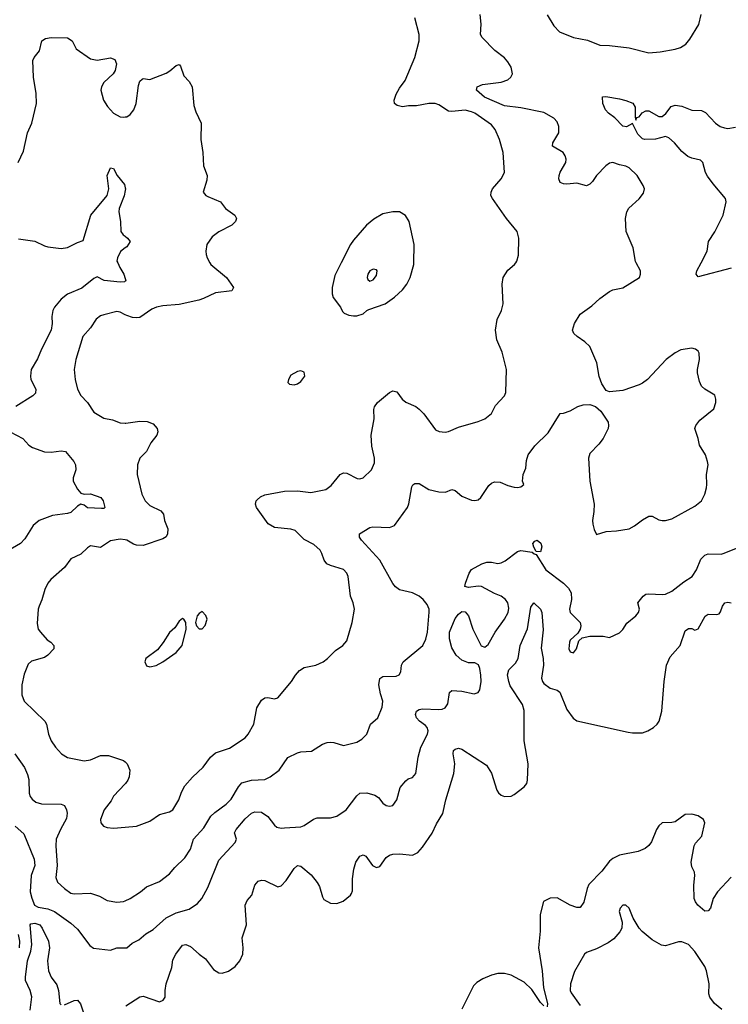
# Model space of a CAD drawing. Header units: inches. Extents: x 1682530 to 1839546, y 640742 to 791647.
# Tile 826 of 923: x 1779358 to 1783673, y 775486 to 781479. Entities that reach past the tile are written whole.
import ezdxf

# ---------------------------------------------------------------- set-up
doc = ezdxf.new("R2010")
doc.units = ezdxf.units.IN
doc.header["$MEASUREMENT"] = 0
for name, color, linetype in [('B7777', 7, 'Continuous'), ('B7778', 7, 'Continuous'), ('B7787', 7, 'Continuous'), ('B7788', 7, 'Continuous')]:
    doc.layers.add(name, color=color, linetype=linetype)

msp = doc.modelspace()

# ---------------------------------------------------------------- linework, layer by layer
at = {"layer": 'B7777', "color": 5}
for points, elevation in [([(1779954.6, 780000), (1779967, 779970), (1779991.7, 779930), (1780000, 779903)], 760), ([(1780000, 779887), (1779996, 779884), (1779970, 779881.5), (1779872.1, 779892.1), (1779830, 779914), (1779810, 779903.5), (1779735.8, 779844.2), (1779650, 779809.1), (1779610, 779778.5), (1779570.9, 779730), (1779560.5, 779710), (1779552.7, 779672.7), (1779556.5, 779630), (1779549.1, 779590), (1779490, 779472.8), (1779465.9, 779414.1), (1779428, 779350), (1779422.9, 779310), (1779425, 779290), (1779455.6, 779230), (1779453.5, 779206.5), (1779438, 779190), (1779334.7, 779125.3)], 760), ([(1780000, 779683.3), (1779970, 779699.3), (1779950, 779703.1), (1779870, 779683.1), (1779850, 779676.2), (1779824.5, 779655.5), (1779790, 779604.2), (1779743.1, 779550), (1779699.6, 779410), (1779690.3, 779350), (1779695.6, 779290), (1779710, 779231), (1779730, 779190.7), (1779770, 779148.2), (1779810, 779090.4), (1779870, 779054.6), (1779923.4, 779043.4), (1779970, 779026), (1780000, 779023.9)], 780), ([(1779300.7, 778970), (1779376.3, 778930), (1779413.4, 778890), (1779435.3, 778875.3), (1779510, 778848), (1779550, 778846.2), (1779610, 778854.4), (1779636.3, 778850), (1779686.7, 778790), (1779697.4, 778770), (1779700.7, 778739.3), (1779682.8, 778690), (1779684, 778670), (1779710, 778620.7), (1779730, 778596.3), (1779750, 778590.6), (1779790, 778592.4), (1779851.1, 778571.1), (1779867, 778550), (1779875.5, 778510), (1779870, 778503.7), (1779857, 778503), (1779770, 778508.7), (1779750, 778523.5), (1779730, 778529.7), (1779710, 778518), (1779670, 778479.8), (1779650, 778473.3), (1779558, 778462), (1779477.3, 778430), (1779439.2, 778400.8), (1779390, 778319), (1779362.8, 778290), (1779290, 778247.8)], 760), ([(1780000, 778312.5), (1779970, 778317.8), (1779910, 778306.9), (1779850, 778266.9), (1779790, 778276), (1779770, 778264.7), (1779730, 778225.1), (1779670, 778197), (1779630, 778144.2), (1779548.5, 778071.5), (1779530.2, 778049.8), (1779510.3, 778010), (1779492.6, 777947.4), (1779476.4, 777910), (1779470.4, 777890), (1779463.9, 777803.9), (1779470.4, 777770), (1779483.7, 777750), (1779525.2, 777705.2), (1779548, 777690), (1779566.4, 777670), (1779566.7, 777650), (1779530.3, 777610), (1779510, 777597.4), (1779430, 777573.6), (1779410, 777556), (1779385.1, 777494.9), (1779372, 777430), (1779370.4, 777370), (1779384.4, 777330), (1779510.1, 777210.1), (1779522, 777190), (1779533.6, 777130), (1779550.2, 777090.2), (1779575.6, 777050), (1779612.2, 777010), (1779650, 776989), (1779750, 776966.9), (1779790, 776974), (1779850, 777000.2), (1779899.4, 776999.4), (1779990.3, 776970.3), (1780000, 776961.7)], 780), ([(1779328.8, 777010), (1779386.8, 776926.8), (1779405.1, 776885.1), (1779413.2, 776853.2), (1779416.5, 776770), (1779422.6, 776750), (1779433.9, 776733.9), (1779456.7, 776716.7), (1779490, 776706), (1779610, 776704.7), (1779630, 776696), (1779642.5, 776670), (1779647.7, 776650), (1779643.5, 776616.5), (1779606, 776550), (1779580.3, 776490), (1779577.3, 776450), (1779586.5, 776330), (1779578.3, 776258.3), (1779588.4, 776230), (1779630.4, 776190), (1779670, 776162.3), (1779690, 776159), (1779790, 776162.4), (1779844, 776144), (1779890, 776118.3), (1779950, 776106.5), (1779990, 776111.6), (1780000, 776115.9)], 760), ([(1780000, 776826.8), (1779930, 776752), (1779915.1, 776724.9), (1779872.4, 776670), (1779850.5, 776610.5), (1779853, 776590), (1779867.7, 776570), (1779890, 776562), (1779930, 776557), (1780000, 776563.7)], 780), ([(1779329.6, 776569.6), (1779382.6, 776522.6), (1779445.3, 776370), (1779450.6, 776330), (1779428.2, 776270), (1779422, 776170), (1779431, 776131), (1779448.7, 776088.7), (1779470, 776077.4), (1779530, 776066.1), (1779570, 776050.1), (1779670, 775979.7), (1779710, 775943.1), (1779784.2, 775844.2), (1779808, 775828), (1779910, 775815.6), (1779950, 775829.1), (1780000, 775830.1)], 740), ([(1779422.3, 775450), (1779431.2, 775531.2), (1779422.7, 775570), (1779393.1, 775630), (1779392.8, 775650), (1779404.9, 775750), (1779425.1, 775810), (1779432.4, 775850), (1779422, 775970), (1779424.9, 775975.1), (1779450, 775979.8), (1779480.2, 775970), (1779494.7, 775950), (1779534.3, 775870), (1779539.1, 775830), (1779526.6, 775750), (1779533.5, 775690), (1779550, 775650.2), (1779585, 775605), (1779593.8, 775570), (1779601.6, 775490), (1779610, 775481.6)], 720), ([(1779356.4, 775830), (1779358.5, 775870), (1779351, 775910)], 740), ([(1779630, 775483.1), (1779690, 775508.7), (1779710.2, 775510.2), (1779728.9, 775488.9), (1779747.8, 775427.8)], 720)]:
    msp.add_lwpolyline(points, dxfattribs=dict(at, elevation=elevation))
at = {"layer": 'B7778', "color": 5}
for points, elevation in [([(1779349.6, 780610), (1779382, 780678), (1779406.3, 780790), (1779431.5, 780850), (1779460.5, 780970), (1779458.2, 781030), (1779442.5, 781130), (1779437.2, 781230), (1779445.4, 781250), (1779479.2, 781290), (1779492.8, 781350), (1779515.8, 781364.1), (1779550, 781371.6), (1779650, 781367.8), (1779676.5, 781350), (1779702, 781302), (1779790, 781240.4), (1779830, 781233.7), (1779910, 781247.7), (1779937.1, 781237.1), (1779947.7, 781210), (1779939.1, 781170), (1779927.3, 781150), (1779870, 781096.2), (1779856, 781070), (1779851.8, 781050), (1779867.4, 780990), (1779893.4, 780950), (1779930, 780910.3), (1779970, 780887.8), (1779990, 780884.9), (1780000, 780886.9)], 780), ([(1779350, 780145.3), (1779450, 780131), (1779510, 780101.7), (1779530, 780096.5), (1779610, 780087), (1779650, 780092.4), (1779710, 780123.8), (1779745.2, 780134.8), (1779791.1, 780288.9), (1779891.1, 780410), (1779900.4, 780450), (1779889.8, 780530), (1779910, 780578), (1779930, 780574), (1779950.7, 780530), (1779995.3, 780475.3), (1780000, 780456.7)], 760), ([(1780000, 780440.4), (1779993.9, 780406.1), (1779964.2, 780330), (1779961.3, 780310), (1779972, 780250), (1779973, 780190), (1779987.3, 780170), (1780000, 780160.8)], 760), ([(1780000, 780089.5), (1779971.8, 780068.2), (1779953.4, 780030), (1779950.5, 780010), (1779954.6, 780000)], 760)]:
    msp.add_lwpolyline(points, dxfattribs=dict(at, elevation=elevation))
at = {"layer": 'B7787', "color": 5}
for points, elevation in [([(1780000, 776563.7), (1780070, 776570.4), (1780150, 776600.4), (1780210, 776641.6), (1780270, 776657.1), (1780290, 776670.5), (1780327.8, 776730), (1780343.5, 776776.5), (1780364.2, 776815.8), (1780410.9, 776869.1), (1780474.5, 776930), (1780519.5, 776990), (1780550, 777015.8), (1780635.7, 777044.3), (1780730, 777108.4), (1780749.8, 777130.2), (1780784.7, 777190), (1780802.6, 777290), (1780830, 777338), (1780850, 777350.5), (1780870, 777353), (1780910, 777345.5), (1780930, 777350.7), (1781014, 777450), (1781037, 777490), (1781061.4, 777518.6), (1781090, 777536.4), (1781162, 777550), (1781205.2, 777570), (1781232.7, 777590), (1781281.3, 777638.7), (1781325.2, 777670), (1781350, 777698), (1781382, 777810), (1781397, 777890), (1781389.6, 777929.6), (1781372.3, 777970), (1781357.6, 778090), (1781349.5, 778110), (1781330, 778133), (1781250, 778156.9), (1781227.7, 778167.7), (1781211.2, 778190), (1781198.5, 778230), (1781187.1, 778250), (1781150, 778283.9), (1781090, 778316), (1781034.7, 778370), (1781010, 778378.3), (1780910, 778387.4), (1780872, 778410), (1780800.7, 778510), (1780793.5, 778530), (1780797.4, 778550), (1780803.2, 778556.8), (1780825.3, 778574.7), (1780850, 778586), (1780970, 778610.2), (1781050, 778611), (1781130, 778600.2), (1781221.2, 778618.8), (1781255.5, 778644.5), (1781310, 778710.5), (1781330, 778720.4), (1781350, 778718.4), (1781412.7, 778687.3), (1781430, 778684), (1781450, 778690.7), (1781500.5, 778739.5), (1781519.1, 778780.9), (1781518, 778810), (1781502.7, 778882.7), (1781498.3, 778950), (1781517.3, 779050), (1781513.9, 779106.1), (1781517.8, 779122.2), (1781536.2, 779150), (1781610, 779210.3), (1781630, 779220.3), (1781654.7, 779214.7), (1781686.7, 779170), (1781710, 779150.4), (1781770, 779124.2), (1781790, 779108.9), (1781819.4, 779079.4), (1781890, 778982.8), (1781912.7, 778972.7), (1781948.4, 778968.4), (1781970, 778972.4), (1782030, 778999.5), (1782150, 779033.4), (1782190, 779050.4), (1782230, 779083), (1782255.6, 779130), (1782309.4, 779190), (1782318.4, 779210), (1782321.6, 779350), (1782296.3, 779456.3), (1782263.5, 779530), (1782255.1, 779590), (1782266.1, 779653.9), (1782291.3, 779710), (1782302, 779750), (1782296.9, 779870), (1782303, 779910), (1782330, 779954), (1782371.4, 779988.6), (1782379.2, 780000)], 780), ([(1780516, 780000), (1780521.6, 779990), (1780616.4, 779910), (1780659.1, 779850), (1780650.3, 779829.7), (1780550, 779816.4), (1780478.2, 779781.8), (1780447.9, 779772.1), (1780330, 779744.9), (1780230, 779737.9), (1780191.1, 779728.9), (1780163.3, 779716.7), (1780090, 779667.4), (1780070, 779663.6), (1780045.8, 779665.8), (1780010, 779678), (1780000, 779683.3)], 780), ([(1780000, 776115.9), (1780030, 776128.9), (1780094.5, 776170), (1780130, 776200.4), (1780210, 776232.9), (1780270, 776279.5), (1780302.3, 776317.7), (1780363.6, 776376.4), (1780399.1, 776430), (1780415.8, 776490), (1780479.7, 776560.3), (1780522, 776630), (1780545.8, 776654.2), (1780615.2, 776704.8), (1780645.5, 776734.5), (1780690.8, 776810), (1780710, 776833.2), (1780769.2, 776849.2), (1780850, 776854.6), (1780883.7, 776870), (1780938.7, 776910), (1780990, 776987.3), (1781050, 777017), (1781070, 777022.6), (1781134.3, 777025.7), (1781202.7, 777070), (1781230, 777079.5), (1781250, 777082.4), (1781270, 777079.3), (1781330, 777060.4), (1781410, 777081.1), (1781441.3, 777098.7), (1781472.3, 777130), (1781493.2, 777190), (1781539.3, 777230), (1781566, 777294), (1781568.6, 777330), (1781554.8, 777374.8), (1781545.3, 777430), (1781550.9, 777469.1), (1781570, 777480.8), (1781650, 777482.8), (1781669.7, 777490.3), (1781678.3, 777510), (1781683.1, 777550), (1781693, 777570), (1781812.2, 777670), (1781832.1, 777707.9), (1781841.8, 777750), (1781852.2, 777872.2), (1781850.9, 777890.9), (1781839.2, 777919.2), (1781814, 777950), (1781790, 777969.6), (1781750, 777989.7), (1781670, 778008.6), (1781646.1, 778026.1), (1781630, 778047.1), (1781551.7, 778190), (1781439.5, 778310), (1781427.8, 778330), (1781426.6, 778350), (1781490, 778387.2), (1781507.7, 778392.3), (1781610, 778387.2), (1781640.7, 778399.3), (1781719.7, 778510), (1781727.6, 778532.4), (1781745.1, 778634.9), (1781751.6, 778648.4), (1781763.8, 778656.2), (1781790, 778655.3), (1781850, 778618.9), (1781910, 778604.4), (1781950, 778604), (1781990, 778619.1), (1782010, 778614), (1782050, 778579.3), (1782110, 778555.3), (1782130, 778552.2), (1782150, 778556.4), (1782167, 778570), (1782215.6, 778644.4), (1782230, 778658), (1782250, 778666.4), (1782283.1, 778663.1), (1782330, 778643.8), (1782370, 778633.4), (1782390, 778630.8), (1782410, 778636), (1782428.7, 778650), (1782420.7, 778670), (1782424.4, 778710), (1782439.7, 778750), (1782444.6, 778795.4), (1782454.7, 778830), (1782494.9, 778885.1), (1782575.5, 778964.5), (1782650, 779082.8), (1782670, 779084.9), (1782710, 779099.1), (1782755.9, 779124.1), (1782790, 779134), (1782830, 779136), (1782864.5, 779124.5), (1782896.7, 779096.7), (1782940.7, 779030), (1782944, 779010), (1782940.7, 778990), (1782910.4, 778930), (1782885.1, 778894.9), (1782830, 778839.3), (1782821.3, 778810), (1782830.3, 778670), (1782855.6, 778530), (1782854.7, 778485.3), (1782846, 778430), (1782847.9, 778407.9), (1782855.3, 778375.3), (1782870, 778344.7), (1782930, 778364), (1782992.1, 778367.9), (1783070, 778380.4), (1783102, 778398), (1783150, 778434.9), (1783190, 778456.3), (1783210, 778456.3), (1783250, 778434), (1783270, 778430.7), (1783290.7, 778430.7), (1783330, 778440.4), (1783470, 778517), (1783509.6, 778550), (1783529.6, 778590), (1783539.7, 778630), (1783543, 778650), (1783539.7, 778710), (1783549.6, 778770), (1783547.3, 778790), (1783533.3, 778830), (1783497.6, 778890), (1783489.6, 778930), (1783469.5, 778990), (1783475.1, 779010), (1783499.1, 779040.9), (1783585.2, 779110), (1783598, 779150), (1783598, 779170), (1783590, 779193.2), (1783530, 779229.3), (1783510, 779249.3), (1783497.7, 779277.7), (1783485.6, 779330), (1783485.6, 779350), (1783498.4, 779410), (1783495.1, 779450), (1783490, 779462), (1783474.2, 779474.2), (1783450, 779479.3), (1783384.7, 779470), (1783350, 779452.3), (1783294, 779410), (1783180.7, 779290), (1783150, 779267), (1783130, 779256.2), (1783030, 779222), (1782950, 779213.2), (1782930, 779222), (1782902.5, 779262.5), (1782887.3, 779307.3), (1782871.8, 779390), (1782830, 779489), (1782798.6, 779518.6), (1782753.2, 779550), (1782733.2, 779570), (1782723.7, 779590), (1782735.6, 779630), (1782770, 779687.7), (1782842.8, 779737.2), (1782890, 779782), (1782950, 779824), (1782970, 779834), (1783030, 779846.8), (1783133.2, 779910), (1783139.3, 779930), (1783139.3, 779950), (1783111.4, 780000)], 760), ([(1781315.9, 780000), (1781277, 779923), (1781261.7, 779850), (1781260.3, 779810), (1781267.4, 779787.4), (1781310.8, 779730), (1781323.4, 779703.4), (1781333.7, 779693.7), (1781361.6, 779681.6), (1781390, 779676.3), (1781410, 779677.1), (1781450, 779688.7), (1781472, 779710), (1781484.2, 779715.8), (1781584.2, 779750), (1781639.7, 779790), (1781690, 779835.3), (1781715.6, 779870), (1781736.4, 779910), (1781758, 779990), (1781758.2, 780000)], 820), ([(1783690, 779967), (1783490, 779914), (1783477.2, 779930), (1783481.2, 779950), (1783507.4, 780000)], 740), ([(1780000, 779903), (1780004, 779890), (1780000, 779887)], 760), ([(1780000, 779023.9), (1780003.6, 779023.6), (1780090, 779035.2), (1780134.2, 779034.2), (1780170, 779018.9), (1780195.3, 778990), (1780199.1, 778970), (1780193.4, 778950), (1780156.6, 778903.4), (1780130.3, 778850), (1780088.9, 778810), (1780076, 778770), (1780073.4, 778710), (1780102.2, 778590), (1780121.2, 778550), (1780150, 778522.6), (1780217, 778490), (1780234, 778470), (1780240.7, 778430), (1780259.3, 778379.3), (1780258.8, 778350), (1780249.3, 778330.7), (1780230, 778318.2), (1780110, 778278.4), (1780070, 778279.7), (1780050, 778286.6), (1780010.6, 778310.6), (1780000, 778312.5)], 780), ([(1780000, 775830.1), (1780010, 775830.3), (1780043.1, 775856.9), (1780082.5, 775877.5), (1780125.9, 775914.1), (1780170, 775940.9), (1780250, 776013), (1780310, 776042), (1780390, 776064.6), (1780441.4, 776098.6), (1780466.3, 776130), (1780504.2, 776195.8), (1780570, 776363), (1780671, 776470), (1780678.9, 776490), (1780665.1, 776530), (1780676.4, 776550), (1780730, 776615.6), (1780770, 776648.9), (1780790, 776657.4), (1780830, 776654.6), (1780870, 776628.5), (1780910, 776577.1), (1780924.8, 776564.8), (1780950, 776558.3), (1780970, 776559), (1781070, 776566.4), (1781090, 776574.7), (1781147.5, 776612.5), (1781170, 776620.7), (1781250, 776620.2), (1781290, 776630.2), (1781346, 776670), (1781410, 776755.2), (1781430, 776770.2), (1781472.1, 776772.1), (1781519.7, 776759.7), (1781543.9, 776743.9), (1781570, 776711), (1781590, 776696), (1781610, 776691), (1781630, 776696), (1781655.1, 776730), (1781674.8, 776805.2), (1781710, 776846), (1781722.7, 776857.3), (1781750, 776866.8), (1781769.6, 776890.4), (1781784.4, 776990), (1781799.7, 777050), (1781840.3, 777130), (1781844.4, 777150), (1781839.8, 777170), (1781830, 777183.5), (1781792.8, 777210), (1781775.1, 777230), (1781768.7, 777250), (1781774.5, 777270), (1781790, 777279.5), (1781810, 777283.9), (1781910, 777280.7), (1781930, 777282.3), (1781949.3, 777290), (1781964.7, 777315.3), (1781975.9, 777384.1), (1781990, 777395.5), (1782050, 777391.7), (1782125.4, 777374.6), (1782150, 777384), (1782159.4, 777400.6), (1782168.3, 777450), (1782166.2, 777490), (1782159.8, 777530), (1782151.4, 777551.4), (1782130, 777565.1), (1782090, 777565.3), (1782050, 777579.8), (1782016, 777610), (1781990, 777655.1), (1781976, 777710), (1781975.1, 777750), (1782010, 777833.4), (1782030, 777860.5), (1782050, 777876.3), (1782070, 777874), (1782090, 777850.7), (1782116.5, 777770), (1782168, 777668), (1782190, 777659.3), (1782210, 777675.5), (1782252.4, 777750), (1782311.1, 777830), (1782333.1, 777870), (1782337, 777897), (1782330.9, 777930), (1782315.8, 777950), (1782290, 777969.7), (1782250, 777986), (1782170, 778029.8), (1782148.9, 778031.1), (1782090, 778022), (1782069.6, 778029.6), (1782071.8, 778050), (1782095.6, 778110), (1782110, 778132.8), (1782172.6, 778167.4), (1782202.3, 778177.7), (1782230, 778177.5), (1782270, 778169.2), (1782290, 778172.4), (1782314.5, 778185.5), (1782390, 778242.6), (1782410, 778248.9), (1782478, 778238), (1782490, 778227.2), (1782503.4, 778223.4), (1782561.6, 778130), (1782669.3, 778049.3), (1782699.4, 778019.4), (1782716.4, 777990), (1782717.6, 777950), (1782706, 777890), (1782710, 777871.3), (1782770.7, 777810), (1782774.8, 777790), (1782770.8, 777769.2), (1782756, 777744), (1782710, 777702), (1782705.5, 777690), (1782701.6, 777650), (1782710, 777631), (1782730, 777626), (1782749.2, 777650), (1782762, 777698), (1782784, 777716), (1782830, 777727.3), (1782910, 777726.8), (1782950, 777718.8), (1783010, 777746.8), (1783030, 777766.8), (1783055.1, 777804.9), (1783109.5, 777850), (1783127, 777870), (1783131.8, 777891.8), (1783122.7, 777930), (1783155.1, 777970), (1783170, 777981.6), (1783190, 777985.3), (1783270, 777980.2), (1783290, 777982.8), (1783330, 778000.3), (1783402, 778058), (1783452.6, 778090), (1783479.8, 778130), (1783505, 778195), (1783530, 778220.4), (1783551.3, 778228.7), (1783630, 778226.7), (1783642, 778230), (1783790, 778288)], 740), ([(1780003.4, 775476.6), (1780090, 775530.5), (1780110, 775535.5), (1780210, 775500.7), (1780232.3, 775510), (1780243.7, 775530), (1780243.5, 775570), (1780249.7, 775609.7), (1780284.2, 775710), (1780290, 775757.3), (1780308.1, 775791.9), (1780350, 775844.9), (1780370, 775850.3), (1780397.1, 775837.1), (1780450.2, 775790.2), (1780490, 775761.7), (1780537.9, 775697.9), (1780570, 775676.6), (1780590, 775674.8), (1780630, 775686.9), (1780670, 775716.6), (1780698.8, 775750), (1780715.8, 775790), (1780719.6, 775830), (1780712.5, 775890), (1780738.5, 775970), (1780731.1, 776090), (1780743.1, 776116.9), (1780772.3, 776150), (1780789.3, 776210), (1780810, 776236), (1780830, 776242), (1780850, 776239.3), (1780930, 776200.5), (1780950, 776206), (1780980.2, 776239.8), (1781030, 776313.1), (1781050, 776330.4), (1781070, 776327.4), (1781133.1, 776273.1), (1781170, 776227.2), (1781183, 776203), (1781200.9, 776140.9), (1781210, 776123.6), (1781250, 776101.3), (1781290, 776098.8), (1781326.8, 776113.2), (1781371.8, 776150), (1781378.9, 776161.1), (1781384.4, 776175.6), (1781383.7, 776250), (1781391.8, 776308.2), (1781404.1, 776350), (1781430, 776387.2), (1781450, 776394.9), (1781466.5, 776386.5), (1781507, 776330), (1781530, 776318.7), (1781550, 776325.5), (1781590, 776378.7), (1781610, 776393.4), (1781630, 776399.5), (1781670, 776401.1), (1781750, 776394), (1781782, 776410), (1781810, 776441.6), (1781870, 776527), (1781896.6, 776583.4), (1781933.8, 776646.2), (1781951.9, 776730), (1782002.6, 776890), (1782007.5, 776950), (1781998, 777010), (1782000.5, 777030), (1782010, 777039.5), (1782030, 777044.6), (1782050, 777039), (1782201.4, 776941.4), (1782230, 776893.4), (1782262.6, 776790), (1782272.8, 776772.8), (1782290, 776758.4), (1782310.3, 776750.3), (1782350, 776752), (1782370, 776762), (1782430.6, 776809.4), (1782445.4, 776830), (1782450.9, 776850), (1782454, 776950), (1782429.8, 777090.2), (1782430, 777273.2), (1782419.2, 777310), (1782344.9, 777424.9), (1782335.8, 777450), (1782329.3, 777490.7), (1782337.4, 777522.6), (1782377.7, 777562.3), (1782393.9, 777590), (1782405.7, 777670), (1782449.5, 777770.5), (1782470, 777904), (1782489.7, 777930.3), (1782530, 777890.4), (1782536.9, 777870), (1782544.7, 777764.7), (1782532.9, 777652.9), (1782545, 777590), (1782547.6, 777550), (1782536, 777470), (1782541.2, 777450), (1782550, 777439), (1782588.5, 777410), (1782630, 777397.2), (1782646.4, 777386.4), (1782690, 777280.3), (1782727.8, 777227.8), (1782750, 777210.3), (1783062.6, 777142.6), (1783090, 777138.3), (1783150, 777139), (1783183.7, 777150), (1783218.4, 777170), (1783239.7, 777190), (1783252.2, 777210), (1783268.7, 777270), (1783282.1, 777450), (1783297.5, 777550), (1783319.8, 777600.2), (1783380.4, 777670), (1783410, 777758.4), (1783430, 777773.7), (1783450, 777773.7), (1783470, 777763.7), (1783489.6, 777770.4), (1783532.2, 777847.8), (1783550, 777859.6), (1783602, 777858), (1783617, 777863), (1783626.2, 777873.8), (1783636.9, 777910), (1783651, 777929), (1783670, 777934.3), (1783690, 777930.3)], 720), ([(1780000, 776961.7), (1780013.4, 776950), (1780028.4, 776910), (1780024.4, 776870), (1780016.4, 776850), (1780003, 776830), (1780000, 776826.8)], 780), ([(1783690, 776260.4), (1783607.1, 776170), (1783581.7, 776130), (1783564.5, 776070), (1783550, 776054.8), (1783530, 776053), (1783487, 776090), (1783472.5, 776110), (1783465, 776130), (1783462.3, 776210), (1783469.6, 776269.6), (1783466.6, 776290), (1783450, 776322), (1783446.3, 776350), (1783465.1, 776450), (1783473.6, 776466.4), (1783511.1, 776510), (1783529.6, 776590), (1783522, 776610), (1783490, 776632.8), (1783450, 776643), (1783410, 776640.5), (1783350, 776597), (1783330, 776591.8), (1783270.5, 776589.5), (1783250, 776572.7), (1783236.3, 776550), (1783205.8, 776474.2), (1783188.1, 776451.9), (1783165.8, 776434.2), (1783124.7, 776415.3), (1783010, 776393), (1782970, 776374), (1782950, 776357.4), (1782903.8, 776296.2), (1782824.6, 776215.4), (1782813.7, 776190), (1782792.9, 776107.1), (1782770, 776075.1), (1782750, 776075.4), (1782709.8, 776089.8), (1782630, 776134.3), (1782587.3, 776132.7), (1782548.4, 776111.6), (1782527.6, 776032.4), (1782527.3, 775930), (1782516.3, 775830), (1782539, 775690), (1782546.9, 775586.9), (1782572.8, 775490), (1782570.2, 775469.8)], 720), ([(1783633.4, 775453.4), (1783588.1, 775490), (1783560.7, 775530), (1783555.4, 775550), (1783555.7, 775610), (1783539.8, 775690), (1783530, 775716.2), (1783470, 775807), (1783430, 775849.4), (1783390, 775866.6), (1783370, 775866.6), (1783290, 775840.9), (1783265.6, 775845.6), (1783210, 775878), (1783148.1, 775928.1), (1783130, 775949.2), (1783093.2, 776010), (1783069, 776070), (1783050, 776089), (1783030, 776089), (1783014.8, 776070), (1783008.2, 776050), (1783025.8, 775985.8), (1783023.8, 775950), (1783013, 775927), (1782975.3, 775884.7), (1782940.5, 775859.5), (1782870, 775822.4), (1782810, 775802), (1782796.3, 775790), (1782735.6, 775684.4), (1782711.3, 775610), (1782710.3, 775570.3), (1782715.1, 775555.1), (1782770, 775479.1)], 740), ([(1782550, 775476.9), (1782530, 775497.6), (1782476.8, 775576.8), (1782430, 775619.9), (1782350, 775664), (1782310, 775673.6), (1782270, 775673.6), (1782230, 775663), (1782178.9, 775641.1), (1782141.6, 775618.4), (1782121.8, 775598.2), (1782050, 775455.6)], 720)]:
    msp.add_lwpolyline(points, dxfattribs=dict(at, elevation=elevation))
for points, elevation in [([(1781510, 779961.3), (1781490, 779949.5), (1781478.9, 779930), (1781474, 779910), (1781477.1, 779897.1), (1781490, 779887.4), (1781510, 779895.8), (1781530, 779923), (1781534.3, 779950), (1781530, 779957)], 840), ([(1781070, 779342.7), (1781050, 779337), (1781010, 779315.1), (1780994, 779290), (1780991, 779270), (1781001.1, 779261.1), (1781030, 779256.3), (1781050, 779262.4), (1781070, 779276.3), (1781093.3, 779310), (1781090, 779334)], 820), ([(1782530, 778239.3), (1782502.9, 778242.9), (1782488, 778268), (1782483, 778290), (1782494.9, 778305.1), (1782510, 778310.3), (1782532.3, 778292.3), (1782538.5, 778270)], 740), ([(1780470, 777877.2), (1780450, 777865.2), (1780439.1, 777850), (1780428.2, 777810), (1780434.8, 777790), (1780450, 777771), (1780470, 777770.8), (1780487.5, 777792.5), (1780499.3, 777830), (1780492.3, 777852.3)], 820), ([(1780350, 777833.2), (1780330, 777817.2), (1780302, 777778), (1780270.3, 777749.7), (1780231.7, 777688.3), (1780196.2, 777643.8), (1780126, 777590), (1780119.3, 777570), (1780130, 777545.5), (1780150, 777539.3), (1780190, 777548.5), (1780229.2, 777570), (1780310, 777626.4), (1780347.8, 777670), (1780372.3, 777770), (1780369.2, 777809.2), (1780358, 777830)], 820)]:
    msp.add_lwpolyline(points, close=True, dxfattribs=dict(at, elevation=elevation))
at = {"layer": 'B7788', "color": 5}
for points, elevation in [([(1783111.4, 780000), (1783107.3, 780007.3), (1783094, 780090), (1783051.8, 780190), (1783047.8, 780270), (1783055.1, 780310), (1783067.4, 780332.6), (1783130, 780388.7), (1783157.3, 780422.7), (1783162, 780450), (1783155.3, 780470), (1783117.7, 780530), (1783070, 780576.8), (1783050, 780588), (1783010, 780595.6), (1782970, 780609.4), (1782950, 780606), (1782926.8, 780590), (1782870.6, 780530), (1782846.1, 780493.9), (1782830, 780478), (1782810, 780467), (1782750, 780483.6), (1782690, 780477.6), (1782670, 780479.5), (1782648.3, 780488.3), (1782640.7, 780510), (1782642.4, 780530), (1782648.8, 780551.2), (1782683.6, 780610), (1782684.7, 780630), (1782679.7, 780650), (1782667.8, 780670), (1782602.9, 780710), (1782605.1, 780730), (1782640.4, 780790), (1782641, 780830), (1782630, 780858.4), (1782610, 780879.7), (1782550, 780913.5), (1782410, 780942.2), (1782310, 780954.6), (1782188.2, 781008.2), (1782138.7, 781050), (1782142.7, 781070), (1782175.5, 781084.5), (1782290, 781098.2), (1782330, 781113.1), (1782349.7, 781130), (1782358, 781150), (1782350, 781189.3), (1782330, 781223.6), (1782310, 781246.3), (1782252.3, 781292.3), (1782173.6, 781370), (1782164.2, 781390), (1782168.2, 781451.8), (1782161, 781510)], 760), ([(1782569.3, 781509.3), (1782610, 781442.4), (1782646, 781406), (1782730, 781370.4), (1782815.6, 781355.6), (1782890, 781324), (1782950, 781323), (1783070, 781308.5), (1783190, 781277.6), (1783257.1, 781282.9), (1783350, 781298.9), (1783382.7, 781310), (1783414, 781330), (1783439.5, 781360.5), (1783493.6, 781450), (1783507.6, 781510)], 760), ([(1782379.2, 780000), (1782386, 780010), (1782394.8, 780045.2), (1782398.4, 780150), (1782387.3, 780190), (1782322.4, 780270), (1782237.6, 780390), (1782227.8, 780410), (1782228, 780430), (1782236.2, 780450), (1782289.6, 780510), (1782309.6, 780550), (1782301.1, 780670), (1782279.1, 780750), (1782252.4, 780810), (1782230, 780839.7), (1782130, 780909.8), (1782110, 780919.1), (1782070, 780928.3), (1781990, 780919.8), (1781970, 780923.1), (1781910, 780961.1), (1781888.3, 780968.3), (1781850, 780968.3), (1781774.5, 780954.5), (1781724.9, 780955.1), (1781689.6, 780949.7), (1781657.5, 780957.5), (1781641.2, 780970), (1781638, 780990), (1781650, 781026), (1781670, 781062), (1781705.6, 781110), (1781765.1, 781250), (1781789.6, 781350), (1781789.6, 781390), (1781764.5, 781490)], 780), ([(1780000, 780886.9), (1780010, 780888.8), (1780030, 780901.1), (1780052.2, 780930), (1780066.4, 780970), (1780080.5, 781079.5), (1780090, 781104.7), (1780103.2, 781116.8), (1780110, 781121), (1780150, 781114.8), (1780250, 781153.4), (1780272.9, 781167.1), (1780310, 781200.7), (1780330, 781206), (1780337.1, 781197.1), (1780356.5, 781136.5), (1780390, 781103.8), (1780408.9, 781070), (1780417.6, 780957.6), (1780430, 780918.8), (1780462.4, 780850), (1780460.4, 780750), (1780474, 780670), (1780477.3, 780590), (1780499.1, 780530), (1780496.7, 780503.3), (1780476, 780430), (1780491, 780410), (1780502.8, 780402.8), (1780580.7, 780370), (1780610.3, 780330.3), (1780667.3, 780290), (1780678, 780270), (1780672.4, 780250), (1780650, 780227.8), (1780570, 780187.8), (1780530, 780157), (1780498.4, 780110), (1780492.4, 780070), (1780492.7, 780050), (1780499.3, 780030), (1780516, 780000)], 780), ([(1783507.4, 780000), (1783544, 780070), (1783553.3, 780130), (1783591.8, 780188.2), (1783642.2, 780290), (1783660.8, 780370), (1783656.8, 780390), (1783579.9, 780479.9), (1783546.2, 780526.2), (1783534.8, 780550), (1783518.5, 780610), (1783504, 780624), (1783450, 780635.8), (1783426.6, 780646.6), (1783390, 780677.7), (1783346, 780730), (1783310, 780759.5), (1783290, 780767.5), (1783230, 780751.2), (1783165.2, 780750), (1783150, 780754.5), (1783121.9, 780781.9), (1783090, 780847), (1783052.1, 780827.9), (1783030, 780831.1), (1782981.8, 780881.8), (1782944, 780910), (1782925.2, 780930), (1782908.7, 780970), (1782906, 781010), (1782928, 781012), (1783010, 780997.2), (1783050, 780988.1), (1783091, 780971), (1783106.7, 780946.7), (1783106.1, 780886.1), (1783110, 780867.3), (1783116.6, 780883.4), (1783130, 780888.5), (1783147.7, 780912.3), (1783170, 780923.6), (1783190, 780923.6), (1783250, 780890.3), (1783270, 780890.4), (1783291.6, 780908.4), (1783325.1, 780950), (1783350, 780959), (1783390, 780952.8), (1783450, 780928.9), (1783510, 780927), (1783533.5, 780913.5), (1783594, 780850), (1783623.8, 780830), (1783650, 780820.7), (1783670, 780817.3), (1783715.9, 780824.1)], 740), ([(1780000, 780456.7), (1780001.7, 780450), (1780000, 780440.4)], 760), ([(1781758.2, 780000), (1781760.4, 780110), (1781730.5, 780250.5), (1781707.4, 780287.4), (1781670, 780309), (1781630, 780309.8), (1781570, 780297.1), (1781514.5, 780265.5), (1781470, 780228.2), (1781390, 780136.9), (1781371.5, 780110), (1781315.9, 780000)], 820), ([(1780000, 780160.8), (1780014.8, 780150), (1780030.4, 780130), (1780010, 780097), (1780000, 780089.5)], 760)]:
    msp.add_lwpolyline(points, dxfattribs=dict(at, elevation=elevation))

doc.saveas('drawing.dxf')
